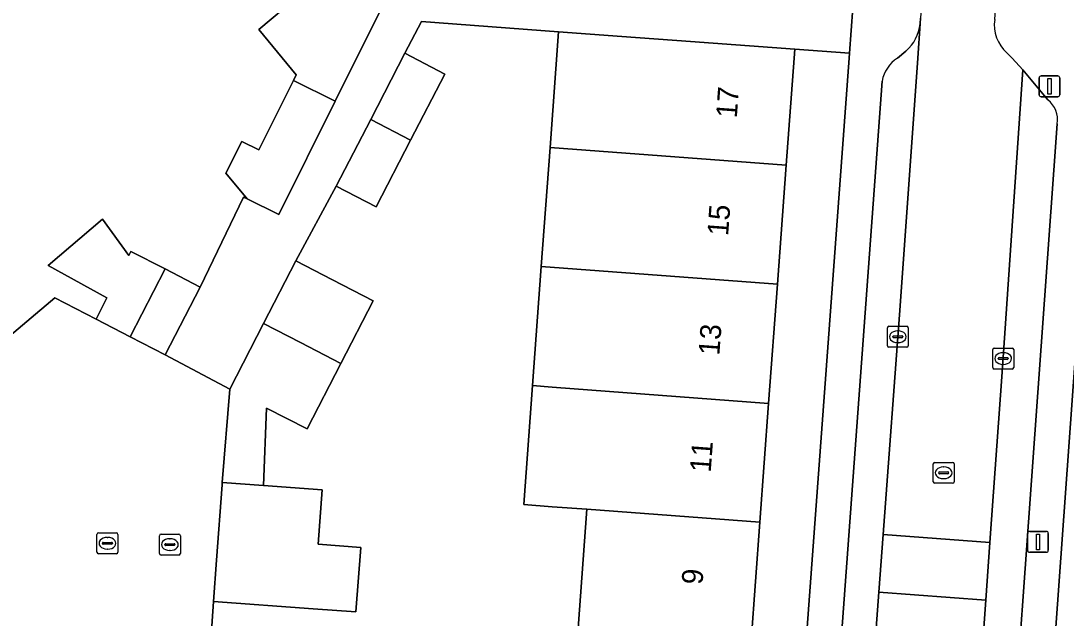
# Model space of a CAD drawing. Extents: x 160304 to 160955, y 383684 to 384161.
# Drawn here: x 160474.6 to 160524.56, y 383973.25 to 384001.79 of the extents above; entities that cross this region are included whole.
import ezdxf

# ---------------------------------------------------------------- set-up
doc = ezdxf.new("R2010")
doc.units = 0
for name, color, linetype in [('IMGEO_Erf', 7, 'Continuous'), ('IMGEO_Kolk', 7, 'Continuous'), ('IMGEO_Lichtmast', 7, 'Continuous'), ('IMGEO_Pand', 7, 'Continuous'), ('IMGEO_Pand_nummerreeks', 7, 'Continuous'), ('IMGEO_Parkeervlak_open', 7, 'Continuous'), ('IMGEO_Rijbaan_lokaal_open', 7, 'Continuous'), ('IMGEO_Rioolput', 7, 'Continuous'), ('IMGEO_Voetpad_open', 7, 'Continuous')]:
    doc.layers.add(name, color=color, linetype=linetype)

msp = doc.modelspace()

# ---------------------------------------------------------------- linework, layer by layer
at = {"layer": 'IMGEO_Erf'}
for points in [[(160473.521, 383986.297), (160476.215, 383988.562), (160478.188, 383987.535), (160478.71, 383988.547), (160475.906, 383990.092), (160478.498, 383992.32), (160479.755, 383990.573), (160479.858, 383990.773), (160481.488, 383989.933), (160483.16, 383989.07), (160485.244, 383993.366), (160485.419, 383993.28), (160484.396, 383994.509), (160485.154, 383996.031), (160485.973, 383995.623), (160487.627, 383998.942), (160487.762, 383999.213), (160485.973, 384001.37), (160490.297, 384005.007)], [(160501.239, 383972.77), (160501.658, 383978.45), (160500, 383978.572), (160498.637, 383978.673), (160499.056, 383984.364), (160499.474, 383990.044), (160499.893, 383995.737), (160500.3, 384001.271), (160493.74, 384001.753), (160492.955, 384000.238), (160494.862, 383999.249), (160493.227, 383996.093), (160491.573, 383992.899), (160489.665, 383993.887), (160487.744, 383990.315), (160489.5, 383989.409), (160491.435, 383988.411), (160489.893, 383985.421), (160488.278, 383982.289), (160486.342, 383983.285), (160486.198, 383979.584), (160488.997, 383979.379), (160488.805, 383976.776), (160490.842, 383976.626), (160490.615, 383973.546), (160488.577, 383973.696), (160483.805, 383974.048), (160483.543, 383970.297)]]:
    msp.add_lwpolyline(points, dxfattribs=at)
for points in [[(160514.187, 384000), (160514.205, 384000.248), (160511.589, 384000.441), (160511.557, 384000), (160511.181, 383994.892), (160510.762, 383989.202), (160510.343, 383983.504), (160509.925, 383977.831), (160509.508, 383972.165), (160509.089, 383966.47), (160508.671, 383960.787), (160508.253, 383955.106), (160507.821, 383949.239), (160510.426, 383949.047)], [(160527.389, 383982.34), (160527.806, 383988.006), (160528.225, 383993.695), (160528.645, 383999.401), (160525.998, 383999.592), (160522.302, 383948.238), (160524.866, 383948.053), (160525.298, 383953.917), (160525.715, 383959.593), (160526.134, 383965.285), (160526.553, 383970.972), (160526.971, 383976.651)]]:
    msp.add_lwpolyline(points, close=True, dxfattribs=at)
at = {"layer": 'IMGEO_Kolk'}
for p, q in [((160516.017, 383986.267), (160516.017, 383987.119)), ((160516.092, 383987.193), (160516.944, 383987.193)), ((160516.505, 383986.973), (160516.53, 383986.973)), ((160517.018, 383987.119), (160517.018, 383986.267)), ((160516.276, 383986.687), (160516.276, 383986.699)), ((160516.714, 383986.65), (160516.316, 383986.65)), ((160516.319, 383986.736), (160516.717, 383986.736)), ((160516.528, 383986.413), (160516.503, 383986.413)), ((160516.76, 383986.699), (160516.76, 383986.687)), ((160516.944, 383986.193), (160516.092, 383986.193)), ((160521.055, 383985.227), (160521.055, 383986.079)), ((160521.13, 383986.153), (160521.982, 383986.153)), ((160521.543, 383985.933), (160521.568, 383985.933)), ((160522.056, 383986.079), (160522.056, 383985.227)), ((160521.314, 383985.647), (160521.314, 383985.659)), ((160521.752, 383985.61), (160521.354, 383985.61)), ((160521.357, 383985.696), (160521.755, 383985.696)), ((160521.566, 383985.373), (160521.541, 383985.373)), ((160521.798, 383985.659), (160521.798, 383985.647)), ((160521.982, 383985.153), (160521.13, 383985.153)), ((160478.308, 383977.326), (160479.16, 383977.326)), ((160478.233, 383976.4), (160478.233, 383977.252)), ((160478.492, 383976.82), (160478.492, 383976.832)), ((160478.93, 383976.783), (160478.532, 383976.783)), ((160478.535, 383976.869), (160478.933, 383976.869)), ((160478.721, 383977.106), (160478.746, 383977.106)), ((160478.976, 383976.832), (160478.976, 383976.82)), ((160479.234, 383977.252), (160479.234, 383976.4)), ((160479.16, 383976.326), (160478.308, 383976.326)), ((160478.744, 383976.546), (160478.719, 383976.546))]:
    msp.add_line(p, q, dxfattribs=at)
for points in [[(160516.017, 383986.267), (160516.017, 383987.119)], [(160516.092, 383987.193), (160516.944, 383987.193)], [(160517.018, 383987.119), (160517.018, 383986.267)], [(160516.944, 383986.193), (160516.092, 383986.193)], [(160521.055, 383985.227), (160521.055, 383986.079)], [(160521.13, 383986.153), (160521.982, 383986.153)], [(160522.056, 383986.079), (160522.056, 383985.227)], [(160521.982, 383985.153), (160521.13, 383985.153)], [(160478.308, 383977.326), (160479.16, 383977.326)], [(160478.233, 383976.4), (160478.233, 383977.252)], [(160479.234, 383977.252), (160479.234, 383976.4)], [(160479.16, 383976.326), (160478.308, 383976.326)]]:
    msp.add_lwpolyline(points, dxfattribs=at)
for centre, radius, start, end in [((160516.094, 383987.117), 0.0765, 91.552, 178.448), ((160516.094, 383987.117), 0.0765, 91.552, 178.448), ((160516.942, 383987.117), 0.0765, 1.552, 88.448), ((160516.942, 383987.117), 0.0765, 1.552, 88.448), ((160516.094, 383986.269), 0.0765, 181.552, 268.448), ((160516.094, 383986.269), 0.0765, 181.552, 268.448), ((160516.316, 383986.696), 0.0403, 85.8775, 175.7526), ((160516.313, 383986.686), 0.0366, 178.938, 274.7102), ((160516.717, 383986.693), 0.043, 264.8664, 352.4533), ((160516.721, 383986.698), 0.0386, 1.7309, 96.639), ((160516.942, 383986.269), 0.0765, 271.552, 358.448), ((160516.942, 383986.269), 0.0765, 271.552, 358.448), ((160521.132, 383986.077), 0.0765, 91.552, 178.448), ((160521.132, 383986.077), 0.0765, 91.552, 178.448), ((160521.98, 383986.077), 0.0765, 1.552, 88.448), ((160521.98, 383986.077), 0.0765, 1.552, 88.448), ((160521.354, 383985.656), 0.0403, 85.8775, 175.7526), ((160521.351, 383985.646), 0.0366, 178.938, 274.7102), ((160521.755, 383985.653), 0.043, 264.8664, 352.4533), ((160521.759, 383985.658), 0.0386, 1.7309, 96.639), ((160521.132, 383985.229), 0.0765, 181.552, 268.448), ((160521.132, 383985.229), 0.0765, 181.552, 268.448), ((160521.98, 383985.229), 0.0765, 271.552, 358.448), ((160521.98, 383985.229), 0.0765, 271.552, 358.448), ((160478.31, 383977.25), 0.0765, 91.552, 178.448), ((160478.31, 383977.25), 0.0765, 91.552, 178.448), ((160479.158, 383977.25), 0.0765, 1.552, 88.448), ((160479.158, 383977.25), 0.0765, 1.552, 88.448), ((160478.532, 383976.829), 0.0403, 85.8775, 175.7526), ((160478.529, 383976.819), 0.0366, 178.938, 274.7102), ((160478.933, 383976.826), 0.043, 264.8664, 352.4533), ((160478.937, 383976.831), 0.0386, 1.7309, 96.639), ((160478.31, 383976.402), 0.0765, 181.552, 268.448), ((160478.31, 383976.402), 0.0765, 181.552, 268.448), ((160479.158, 383976.402), 0.0765, 271.552, 358.448), ((160479.158, 383976.402), 0.0765, 271.552, 358.448)]:
    msp.add_arc(centre, radius, start, end, dxfattribs=at)
for centre, major_axis, ratio, start_param, end_param in [((160516.504, 383986.693), (-0.387, 0.002), 0.722429, 4.712389, 7.853982), ((160516.529, 383986.693), (-0.39, 0.002), 0.717154, 1.570796, 4.712389), ((160521.542, 383985.653), (-0.387, 0.002), 0.722429, 4.712389, 7.853982), ((160521.567, 383985.653), (-0.39, 0.002), 0.717154, 1.570796, 4.712389), ((160478.72, 383976.826), (-0.387, 0.002), 0.722429, 4.712389, 7.853982), ((160478.745, 383976.826), (-0.39, 0.002), 0.717154, 1.570796, 4.712389)]:
    msp.add_ellipse(centre, major_axis=major_axis, ratio=ratio, start_param=start_param, end_param=end_param, dxfattribs=at)
at = {"layer": 'IMGEO_Lichtmast'}
for p, q in [((160523.272, 383998.262), (160523.272, 383999.062)), ((160523.272, 383999.062), (160523.272, 383998.262)), ((160523.372, 383999.162), (160524.162, 383999.162)), ((160524.162, 383999.162), (160523.372, 383999.162)), ((160524.262, 383999.062), (160524.262, 383998.262)), ((160524.262, 383998.262), (160524.262, 383999.062)), ((160524.162, 383998.162), (160523.372, 383998.162)), ((160523.372, 383998.162), (160524.162, 383998.162)), ((160522.722, 383976.494), (160522.722, 383977.294)), ((160522.722, 383977.294), (160522.722, 383976.494)), ((160522.822, 383977.394), (160523.612, 383977.394)), ((160523.612, 383977.394), (160522.822, 383977.394)), ((160523.712, 383977.294), (160523.712, 383976.494)), ((160523.712, 383976.494), (160523.712, 383977.294)), ((160523.612, 383976.394), (160522.822, 383976.394)), ((160522.822, 383976.394), (160523.612, 383976.394))]:
    msp.add_line(p, q, dxfattribs=at)
for points in [[(160523.692, 383999.037), (160523.842, 383999.037), (160523.842, 383998.287), (160523.692, 383998.287), (160523.692, 383999.037)], [(160523.142, 383977.269), (160523.292, 383977.269), (160523.292, 383976.519), (160523.142, 383976.519), (160523.142, 383977.269)]]:
    msp.add_lwpolyline(points, dxfattribs=at)
for centre, start, end in [((160523.372, 383999.062), 90, 180), ((160523.372, 383999.062), 90, 180), ((160524.162, 383999.062), 0, 90), ((160524.162, 383999.062), 360, 90), ((160523.372, 383998.262), 180, 270), ((160523.372, 383998.262), 180, 270), ((160524.162, 383998.262), 270, 0), ((160524.162, 383998.262), 270, 0), ((160522.822, 383977.294), 90, 180), ((160522.822, 383977.294), 90, 180), ((160523.612, 383977.294), 0, 90), ((160523.612, 383977.294), 360, 90), ((160522.822, 383976.494), 180, 270), ((160522.822, 383976.494), 180, 270), ((160523.612, 383976.494), 270, 0), ((160523.612, 383976.494), 270, 0)]:
    msp.add_arc(centre, 0.1, start, end, dxfattribs=at)
at = {"layer": 'IMGEO_Pand'}
for points in [[(160492.045, 384002.818), (160490.297, 384005.007), (160485.973, 384001.37), (160487.762, 383999.213), (160487.627, 383998.942), (160489.621, 383997.952)], [(160499.893, 383995.737), (160511.181, 383994.892), (160511.557, 384000), (160511.589, 384000.441), (160506.603, 384000.808), (160503.321, 384001.049), (160500.3, 384001.271)], [(160493.227, 383996.093), (160494.862, 383999.249), (160492.955, 384000.238), (160491.321, 383997.083)], [(160489.621, 383997.952), (160487.627, 383998.942), (160485.973, 383995.623), (160485.154, 383996.031), (160484.396, 383994.509), (160485.419, 383993.28), (160486.92, 383992.532)], [(160493.227, 383996.093), (160491.321, 383997.083), (160489.665, 383993.887), (160491.573, 383992.899)], [(160499.893, 383995.737), (160499.474, 383990.044), (160510.762, 383989.202), (160511.181, 383994.892)], [(160481.488, 383989.933), (160479.858, 383990.773), (160479.755, 383990.573), (160478.498, 383992.32), (160475.906, 383990.092), (160478.71, 383988.547), (160478.188, 383987.535), (160479.821, 383986.693)], [(160489.5, 383989.409), (160487.744, 383990.315), (160486.199, 383987.321), (160487.957, 383986.417), (160489.893, 383985.421), (160491.435, 383988.411)], [(160481.488, 383989.933), (160479.821, 383986.693), (160481.491, 383985.832), (160483.16, 383989.07)], [(160499.474, 383990.044), (160499.056, 383984.364), (160500, 383984.292), (160510.343, 383983.504), (160510.762, 383989.202)], [(160489.893, 383985.421), (160487.957, 383986.417), (160486.199, 383987.321), (160484.585, 383984.191), (160484.225, 383979.728), (160486.198, 383979.584), (160486.342, 383983.285), (160488.278, 383982.289)], [(160510.343, 383983.504), (160500, 383984.292), (160499.056, 383984.364), (160498.637, 383978.673), (160500, 383978.572), (160501.658, 383978.45), (160509.925, 383977.831)], [(160488.997, 383979.379), (160486.198, 383979.584), (160484.225, 383979.728), (160484.216, 383979.623), (160483.95, 383976.018), (160483.805, 383974.048), (160488.577, 383973.696), (160490.615, 383973.546), (160490.842, 383976.626), (160488.805, 383976.776)], [(160501.239, 383972.77), (160509.508, 383972.165), (160509.925, 383977.831), (160501.658, 383978.45)]]:
    msp.add_lwpolyline(points, close=True, dxfattribs=at)
at = {"layer": 'IMGEO_Parkeervlak_open'}
for points in [[(160512.668, 383949.583), (160513.226, 383948.884), (160513.645, 383948.079), (160515.611, 383974.485), (160515.815, 383977.238), (160516.629, 383988.167), (160517.469, 384000), (160517.587, 384001.661)], [(160516.903, 384000.346), (160516.507, 384000)], [(160523.692, 383998.016), (160522.497, 383999.449), (160521.51, 383984.995), (160520.923, 383976.868), (160520.723, 383974.115), (160518.776, 383947.168)], [(160515.771, 383998.911), (160512.225, 383950.713)], [(160520.769, 383950.16), (160524.135, 383996.873)]]:
    msp.add_lwpolyline(points, dxfattribs=at)
for centre, radius, start, end in [((160515.592, 384001.863), 2.005, 310.8247, 354.2127), ((160517.317, 383998.659), 1.567, 121.1463, 170.7482), ((160522.942, 383997.068), 1.209, 350.7282, 51.6421)]:
    msp.add_arc(centre, radius, start, end, dxfattribs=at)
at = {"layer": 'IMGEO_Rijbaan_lokaal_open'}
for points in [[(160521.148, 384001.857), (160521.414, 384005.562), (160521.524, 384006.661), (160522.798, 384024.566), (160522.919, 384026.511), (160521.202, 384026.61), (160519.366, 384026.716), (160517.877, 384005.739), (160517.605, 384001.92), (160517.587, 384001.661), (160517.469, 384000), (160516.629, 383988.167), (160515.815, 383977.238), (160520.923, 383976.868), (160521.51, 383984.995), (160522.497, 383999.449), (160521.979, 384000), (160521.734, 384000.26)], [(160474.132, 383965.766), (160476.935, 383966.864), (160478.795, 383967.598), (160480.549, 383968.29), (160483.543, 383970.297), (160483.805, 383974.048), (160483.95, 383976.018), (160484.216, 383979.623), (160484.225, 383979.728), (160484.585, 383984.191), (160481.491, 383985.832), (160479.821, 383986.693), (160478.188, 383987.535), (160476.215, 383988.562), (160473.521, 383986.297)], [(160513.781, 383946.923), (160513.493, 383943.035), (160512.117, 383924.431), (160514.451, 383924.257), (160517.105, 383924.059), (160518.455, 383942.738), (160518.729, 383946.518), (160518.776, 383947.168), (160520.723, 383974.115), (160515.611, 383974.485), (160513.645, 383948.079)]]:
    msp.add_lwpolyline(points, dxfattribs=at)
msp.add_lwpolyline([(160515.611, 383974.485), (160520.723, 383974.115), (160520.923, 383976.868), (160515.815, 383977.238)], close=True, dxfattribs=at)
msp.add_arc((160522.903, 384001.595), 1.774, 171.5028, 228.7972, dxfattribs=at)
at = {"layer": 'IMGEO_Rioolput'}
for p, q in [((160518.209, 383979.767), (160518.209, 383980.619)), ((160518.284, 383980.693), (160519.136, 383980.693)), ((160518.697, 383980.473), (160518.722, 383980.473)), ((160519.21, 383980.619), (160519.21, 383979.767)), ((160518.468, 383980.187), (160518.468, 383980.199)), ((160518.906, 383980.15), (160518.508, 383980.15)), ((160518.511, 383980.236), (160518.909, 383980.236)), ((160518.72, 383979.913), (160518.695, 383979.913)), ((160518.952, 383980.199), (160518.952, 383980.187)), ((160519.136, 383979.693), (160518.284, 383979.693)), ((160481.221, 383976.336), (160481.221, 383977.188)), ((160481.296, 383977.262), (160482.148, 383977.262)), ((160481.523, 383976.805), (160481.921, 383976.805)), ((160481.709, 383977.042), (160481.734, 383977.042)), ((160482.222, 383977.188), (160482.222, 383976.336)), ((160481.48, 383976.756), (160481.48, 383976.768)), ((160481.918, 383976.719), (160481.52, 383976.719)), ((160481.732, 383976.482), (160481.707, 383976.482)), ((160481.964, 383976.768), (160481.964, 383976.756)), ((160482.148, 383976.262), (160481.296, 383976.262))]:
    msp.add_line(p, q, dxfattribs=at)
for points in [[(160518.209, 383979.767), (160518.209, 383980.619)], [(160518.284, 383980.693), (160519.136, 383980.693)], [(160519.21, 383980.619), (160519.21, 383979.767)], [(160519.136, 383979.693), (160518.284, 383979.693)], [(160481.221, 383976.336), (160481.221, 383977.188)], [(160481.296, 383977.262), (160482.148, 383977.262)], [(160482.222, 383977.188), (160482.222, 383976.336)], [(160482.148, 383976.262), (160481.296, 383976.262)]]:
    msp.add_lwpolyline(points, dxfattribs=at)
for centre, radius, start, end in [((160518.286, 383980.617), 0.0765, 91.552, 178.448), ((160518.286, 383980.617), 0.0765, 91.552, 178.448), ((160519.134, 383980.617), 0.0765, 1.552, 88.448), ((160519.134, 383980.617), 0.0765, 1.552, 88.448), ((160518.508, 383980.196), 0.0403, 85.8775, 175.7526), ((160518.505, 383980.186), 0.0366, 178.938, 274.7102), ((160518.909, 383980.193), 0.043, 264.8664, 352.4533), ((160518.913, 383980.198), 0.0386, 1.7309, 96.639), ((160518.286, 383979.769), 0.0765, 181.552, 268.448), ((160518.286, 383979.769), 0.0765, 181.552, 268.448), ((160519.134, 383979.769), 0.0765, 271.552, 358.448), ((160519.134, 383979.769), 0.0765, 271.552, 358.448), ((160481.298, 383977.186), 0.0765, 91.552, 178.448), ((160481.298, 383977.186), 0.0765, 91.552, 178.448), ((160481.52, 383976.765), 0.0403, 85.8775, 175.7526), ((160481.925, 383976.767), 0.0386, 1.7309, 96.639), ((160482.146, 383977.186), 0.0765, 1.552, 88.448), ((160482.146, 383977.186), 0.0765, 1.552, 88.448), ((160481.298, 383976.338), 0.0765, 181.552, 268.448), ((160481.298, 383976.338), 0.0765, 181.552, 268.448), ((160481.517, 383976.755), 0.0366, 178.938, 274.7102), ((160481.921, 383976.762), 0.043, 264.8664, 352.4533), ((160482.146, 383976.338), 0.0765, 271.552, 358.448), ((160482.146, 383976.338), 0.0765, 271.552, 358.448)]:
    msp.add_arc(centre, radius, start, end, dxfattribs=at)
for centre, major_axis, ratio, start_param, end_param in [((160518.696, 383980.193), (-0.387, 0.002), 0.722429, 4.712389, 7.853982), ((160518.721, 383980.193), (-0.39, 0.002), 0.717154, 1.570796, 4.712389), ((160481.708, 383976.762), (-0.387, 0.002), 0.722429, 4.712389, 7.853982), ((160481.733, 383976.762), (-0.39, 0.002), 0.717154, 1.570796, 4.712389)]:
    msp.add_ellipse(centre, major_axis=major_axis, ratio=ratio, start_param=start_param, end_param=end_param, dxfattribs=at)
at = {"layer": 'IMGEO_Voetpad_open'}
for points in [[(160518.776, 383947.168), (160518.729, 383946.518), (160519.227, 383946.483), (160518.953, 383942.703), (160518.455, 383942.738), (160517.105, 383924.059), (160518.927, 383923.923), (160519.059, 383925.551), (160519.677, 383933.96), (160519.798, 383935.598), (160519.906, 383937.041), (160520.34, 383942.858), (160520.599, 383946.385), (160522.16, 383946.27), (160522.302, 383948.238), (160525.998, 383999.592), (160526.027, 384000), (160526.157, 384001.805), (160526.404, 384005.17), (160524.792, 384005.245), (160525.428, 384014.213), (160526.037, 384022.511), (160526.375, 384026.574)], [(160492.045, 384002.818), (160489.621, 383997.952), (160486.92, 383992.532), (160485.419, 383993.28), (160485.244, 383993.366), (160483.16, 383989.07), (160481.491, 383985.832), (160484.585, 383984.191), (160486.199, 383987.321), (160487.744, 383990.315), (160489.665, 383993.887), (160491.321, 383997.083), (160492.955, 384000.238), (160493.74, 384001.753), (160500.3, 384001.271), (160503.321, 384001.049), (160506.603, 384000.808), (160511.589, 384000.441), (160514.205, 384000.248), (160514.365, 384002.417)], [(160514.365, 384002.417), (160514.205, 384000.248), (160514.187, 384000), (160510.426, 383949.047), (160510.279, 383947.055), (160511.901, 383946.936), (160511.647, 383943.484), (160511.009, 383934.527), (160510.393, 383926.169), (160510.274, 383924.568), (160512.117, 383924.431), (160513.493, 383943.035), (160512.995, 383943.072), (160513.283, 383946.96), (160513.781, 383946.923)], [(160517.587, 384001.661), (160517.605, 384001.92)], [(160516.507, 384000), (160516.903, 384000.346)], [(160521.734, 384000.26), (160521.979, 384000), (160522.497, 383999.449), (160523.692, 383998.016)], [(160512.225, 383950.713), (160515.771, 383998.911)], [(160524.135, 383996.873), (160520.769, 383950.16)]]:
    msp.add_lwpolyline(points, dxfattribs=at)
for centre, radius, start, end in [((160522.903, 384001.595), 1.774, 171.5028, 228.7972), ((160515.592, 384001.863), 2.005, 310.8247, 354.2127), ((160517.317, 383998.659), 1.567, 121.1463, 170.7482), ((160522.942, 383997.068), 1.209, 350.7282, 51.6421)]:
    msp.add_arc(centre, radius, start, end, dxfattribs=at)

# ---------------------------------------------------------------- texts
at = {"layer": 'IMGEO_Pand_nummerreeks'}
for s, rotation, p in [('17', 85.7947, (160508.819, 383997.118)), ('15', 85.789, (160508.404, 383991.491)), ('13', 85.789, (160507.984, 383985.784)), ('11', 85.789, (160507.572, 383980.19)), ('9', 85.789, (160507.177, 383974.829))]:
    msp.add_text(s, height=1, rotation=rotation, dxfattribs=at).set_placement(p)

doc.saveas('drawing.dxf')
